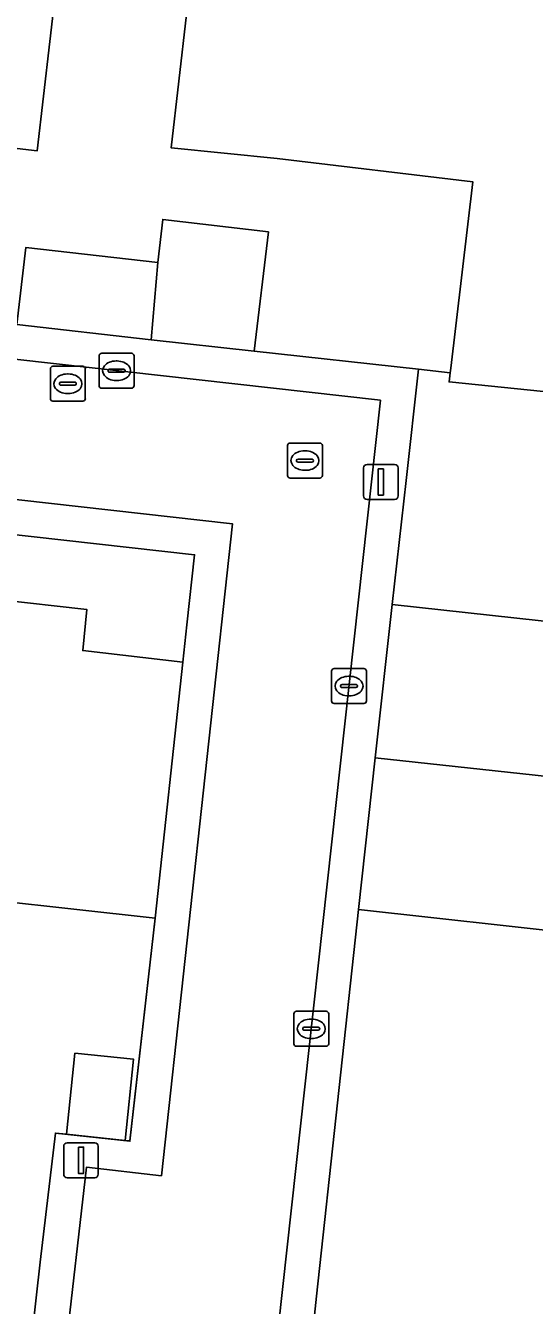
# Model space of a CAD drawing. Extents: x 162026 to 163502, y 387295 to 388169.
# Drawn here: x 162900.96 to 162915.53, y 387541.79 to 387578.41 of the extents above; entities that cross this region are included whole.
import ezdxf

# ---------------------------------------------------------------- set-up
doc = ezdxf.new("R2010")
doc.units = 0
for name, color, linetype in [('IMGEO_Brandkraan', 7, 'Continuous'), ('IMGEO_Erf', 7, 'Continuous'), ('IMGEO_Kolk', 7, 'Continuous'), ('IMGEO_Lichtmast', 7, 'Continuous'), ('IMGEO_Muur', 7, 'Continuous'), ('IMGEO_Pand', 7, 'Continuous'), ('IMGEO_Rijbaan_lokaal_open', 7, 'Continuous'), ('IMGEO_Rioolput', 7, 'Continuous'), ('IMGEO_Voetpad_open', 7, 'Continuous')]:
    doc.layers.add(name, color=color, linetype=linetype)

msp = doc.modelspace()

# ---------------------------------------------------------------- linework, layer by layer
at = {"layer": 'IMGEO_Brandkraan'}
for p, q in [((162901.669, 387567.734), (162901.669, 387568.586)), ((162901.744, 387568.66), (162902.596, 387568.66)), ((162902.67, 387568.586), (162902.67, 387567.734)), ((162901.928, 387568.154), (162901.928, 387568.166)), ((162902.366, 387568.117), (162901.968, 387568.117)), ((162901.971, 387568.203), (162902.369, 387568.203)), ((162902.157, 387568.44), (162902.182, 387568.44)), ((162902.412, 387568.166), (162902.412, 387568.154)), ((162902.18, 387567.88), (162902.155, 387567.88)), ((162902.596, 387567.66), (162901.744, 387567.66))]:
    msp.add_line(p, q, dxfattribs=at)
for points in [[(162901.669, 387567.734), (162901.669, 387568.586)], [(162901.744, 387568.66), (162902.596, 387568.66)], [(162902.67, 387568.586), (162902.67, 387567.734)], [(162902.596, 387567.66), (162901.744, 387567.66)]]:
    msp.add_lwpolyline(points, dxfattribs=at)
for centre, radius, start, end in [((162901.746, 387568.584), 0.0765, 91.552, 178.448), ((162901.746, 387568.584), 0.0765, 91.552, 178.448), ((162902.594, 387568.584), 0.0765, 1.552, 88.448), ((162902.594, 387568.584), 0.0765, 1.552, 88.448), ((162901.968, 387568.163), 0.0403, 85.8775, 175.7526), ((162901.965, 387568.153), 0.0366, 178.938, 274.7102), ((162902.369, 387568.16), 0.043, 264.8664, 352.4533), ((162902.373, 387568.165), 0.0386, 1.7309, 96.639), ((162901.746, 387567.736), 0.0765, 181.552, 268.448), ((162901.746, 387567.736), 0.0765, 181.552, 268.448), ((162902.594, 387567.736), 0.0765, 271.552, 358.448), ((162902.594, 387567.736), 0.0765, 271.552, 358.448)]:
    msp.add_arc(centre, radius, start, end, dxfattribs=at)
for centre, major_axis, ratio, start_param, end_param in [((162902.156, 387568.16), (-0.387, 0.002), 0.722429, 4.712389, 7.853982), ((162902.181, 387568.16), (-0.39, 0.002), 0.717154, 1.570796, 4.712389)]:
    msp.add_ellipse(centre, major_axis=major_axis, ratio=ratio, start_param=start_param, end_param=end_param, dxfattribs=at)
at = {"layer": 'IMGEO_Erf'}
msp.add_lwpolyline([(162900.706, 387569.856), (162900.963, 387572.055), (162904.744, 387571.624), (162904.888, 387572.861), (162907.912, 387572.502), (162907.507, 387569.096), (162912.21, 387568.572), (162911.854, 387565.391), (162911.457, 387561.848), (162917.818, 387561.145), (162918.184, 387564.674), (162918.494, 387567.662), (162913.09, 387568.212), (162913.121, 387568.471), (162913.137, 387568.608), (162913.771, 387573.933), (162908.161, 387574.6), (162905.127, 387574.912), (162905.787, 387580.644), (162905.218, 387580.711), (162902.017, 387581.085), (162901.286, 387574.821), (162896.885, 387575.335)], dxfattribs=at)
for points in [[(162905.576, 387561.266), (162905.801, 387563.265), (162883.243, 387565.795), (162883.027, 387563.766), (162882.899, 387562.619), (162882.426, 387558.309), (162885.283, 387557.998), (162885.909, 387563.58), (162890.176, 387563.098), (162892.614, 387562.823), (162892.464, 387561.254), (162894.144, 387561.075), (162895.838, 387560.895), (162896.003, 387562.455), (162898.46, 387562.179), (162902.712, 387561.701), (162902.597, 387560.527), (162905.46, 387560.194)], [(162901.815, 387546.723), (162902.13, 387546.686), (162902.37, 387549.006), (162904.05, 387548.833), (162903.81, 387546.512), (162903.947, 387546.498), (162904.668, 387552.873), (162897.763, 387553.628), (162897.028, 387547.261), (162892.678, 387547.763), (162889.449, 387548.136), (162889.019, 387544.411), (162895.377, 387543.678), (162895.039, 387540.748), (162897.97, 387540.41), (162901.043, 387540.055), (162901.38, 387543.031)], [(162909.293, 387542.059), (162908.985, 387539.15), (162914.922, 387538.498), (162915.236, 387541.403), (162921.588, 387540.717), (162922.008, 387544.605), (162916.296, 387545.248), (162916.633, 387548.319), (162916.466, 387548.368), (162916.876, 387552.409), (162910.495, 387553.117)]]:
    msp.add_lwpolyline(points, close=True, dxfattribs=at)
at = {"layer": 'IMGEO_Kolk'}
for p, q in [((162903.064, 387568.105), (162903.064, 387568.957)), ((162903.139, 387569.031), (162903.991, 387569.031)), ((162904.065, 387568.957), (162904.065, 387568.105)), ((162903.323, 387568.525), (162903.323, 387568.537)), ((162903.761, 387568.488), (162903.363, 387568.488)), ((162903.366, 387568.574), (162903.764, 387568.574)), ((162903.552, 387568.811), (162903.577, 387568.811)), ((162903.807, 387568.537), (162903.807, 387568.525)), ((162903.575, 387568.251), (162903.55, 387568.251)), ((162903.991, 387568.031), (162903.139, 387568.031)), ((162909.721, 387559.084), (162909.721, 387559.936)), ((162909.796, 387560.01), (162910.648, 387560.01)), ((162910.209, 387559.79), (162910.234, 387559.79)), ((162910.722, 387559.936), (162910.722, 387559.084)), ((162909.98, 387559.504), (162909.98, 387559.516)), ((162910.418, 387559.467), (162910.02, 387559.467)), ((162910.023, 387559.553), (162910.421, 387559.553)), ((162910.464, 387559.516), (162910.464, 387559.504)), ((162910.648, 387559.01), (162909.796, 387559.01)), ((162910.232, 387559.23), (162910.207, 387559.23)), ((162908.715, 387550.204), (162909.567, 387550.204)), ((162908.64, 387549.278), (162908.64, 387550.13)), ((162909.128, 387549.984), (162909.153, 387549.984)), ((162909.641, 387550.13), (162909.641, 387549.278)), ((162908.899, 387549.698), (162908.899, 387549.71)), ((162909.337, 387549.661), (162908.939, 387549.661)), ((162908.942, 387549.747), (162909.34, 387549.747)), ((162909.383, 387549.71), (162909.383, 387549.698)), ((162909.567, 387549.204), (162908.715, 387549.204)), ((162909.151, 387549.424), (162909.126, 387549.424))]:
    msp.add_line(p, q, dxfattribs=at)
for points in [[(162903.064, 387568.105), (162903.064, 387568.957)], [(162903.139, 387569.031), (162903.991, 387569.031)], [(162904.065, 387568.957), (162904.065, 387568.105)], [(162903.991, 387568.031), (162903.139, 387568.031)], [(162909.721, 387559.084), (162909.721, 387559.936)], [(162909.796, 387560.01), (162910.648, 387560.01)], [(162910.722, 387559.936), (162910.722, 387559.084)], [(162910.648, 387559.01), (162909.796, 387559.01)], [(162908.715, 387550.204), (162909.567, 387550.204)], [(162908.64, 387549.278), (162908.64, 387550.13)], [(162909.641, 387550.13), (162909.641, 387549.278)], [(162909.567, 387549.204), (162908.715, 387549.204)]]:
    msp.add_lwpolyline(points, dxfattribs=at)
for centre, radius, start, end in [((162903.141, 387568.955), 0.0765, 91.552, 178.448), ((162903.141, 387568.955), 0.0765, 91.552, 178.448), ((162903.989, 387568.955), 0.0765, 1.552, 88.448), ((162903.989, 387568.955), 0.0765, 1.552, 88.448), ((162903.363, 387568.534), 0.0403, 85.8775, 175.7526), ((162903.36, 387568.524), 0.0366, 178.938, 274.7102), ((162903.764, 387568.531), 0.043, 264.8664, 352.4533), ((162903.768, 387568.536), 0.0386, 1.7309, 96.639), ((162903.141, 387568.107), 0.0765, 181.552, 268.448), ((162903.141, 387568.107), 0.0765, 181.552, 268.448), ((162903.989, 387568.107), 0.0765, 271.552, 358.448), ((162903.989, 387568.107), 0.0765, 271.552, 358.448), ((162909.798, 387559.934), 0.0765, 91.552, 178.448), ((162909.798, 387559.934), 0.0765, 91.552, 178.448), ((162910.646, 387559.934), 0.0765, 1.552, 88.448), ((162910.646, 387559.934), 0.0765, 1.552, 88.448), ((162910.02, 387559.513), 0.0403, 85.8775, 175.7526), ((162910.017, 387559.503), 0.0366, 178.938, 274.7102), ((162910.421, 387559.51), 0.043, 264.8664, 352.4533), ((162910.425, 387559.515), 0.0386, 1.7309, 96.639), ((162909.798, 387559.086), 0.0765, 181.552, 268.448), ((162909.798, 387559.086), 0.0765, 181.552, 268.448), ((162910.646, 387559.086), 0.0765, 271.552, 358.448), ((162910.646, 387559.086), 0.0765, 271.552, 358.448), ((162908.717, 387550.128), 0.0765, 91.552, 178.448), ((162908.717, 387550.128), 0.0765, 91.552, 178.448), ((162909.565, 387550.128), 0.0765, 1.552, 88.448), ((162909.565, 387550.128), 0.0765, 1.552, 88.448), ((162908.939, 387549.707), 0.0403, 85.8775, 175.7526), ((162908.936, 387549.697), 0.0366, 178.938, 274.7102), ((162909.34, 387549.704), 0.043, 264.8664, 352.4533), ((162909.344, 387549.709), 0.0386, 1.7309, 96.639), ((162908.717, 387549.28), 0.0765, 181.552, 268.448), ((162908.717, 387549.28), 0.0765, 181.552, 268.448), ((162909.565, 387549.28), 0.0765, 271.552, 358.448), ((162909.565, 387549.28), 0.0765, 271.552, 358.448)]:
    msp.add_arc(centre, radius, start, end, dxfattribs=at)
for centre, major_axis, ratio, start_param, end_param in [((162903.551, 387568.531), (-0.387, 0.002), 0.722429, 4.712389, 7.853982), ((162903.576, 387568.531), (-0.39, 0.002), 0.717154, 1.570796, 4.712389), ((162910.208, 387559.51), (-0.387, 0.002), 0.722429, 4.712389, 7.853982), ((162910.233, 387559.51), (-0.39, 0.002), 0.717154, 1.570796, 4.712389), ((162909.127, 387549.704), (-0.387, 0.002), 0.722429, 4.712389, 7.853982), ((162909.152, 387549.704), (-0.39, 0.002), 0.717154, 1.570796, 4.712389)]:
    msp.add_ellipse(centre, major_axis=major_axis, ratio=ratio, start_param=start_param, end_param=end_param, dxfattribs=at)
at = {"layer": 'IMGEO_Lichtmast'}
for p, q in [((162910.639, 387564.949), (162910.639, 387565.749)), ((162910.639, 387565.749), (162910.639, 387564.949)), ((162910.739, 387565.849), (162911.529, 387565.849)), ((162911.529, 387565.849), (162910.739, 387565.849)), ((162911.629, 387565.749), (162911.629, 387564.949)), ((162911.629, 387564.949), (162911.629, 387565.749)), ((162911.529, 387564.849), (162910.739, 387564.849)), ((162910.739, 387564.849), (162911.529, 387564.849)), ((162902.05, 387545.544), (162902.05, 387546.344)), ((162902.05, 387546.344), (162902.05, 387545.544)), ((162902.15, 387546.444), (162902.94, 387546.444)), ((162902.94, 387546.444), (162902.15, 387546.444)), ((162903.04, 387546.344), (162903.04, 387545.544)), ((162903.04, 387545.544), (162903.04, 387546.344)), ((162902.94, 387545.444), (162902.15, 387545.444)), ((162902.15, 387545.444), (162902.94, 387545.444))]:
    msp.add_line(p, q, dxfattribs=at)
for points in [[(162911.059, 387565.724), (162911.209, 387565.724), (162911.209, 387564.974), (162911.059, 387564.974), (162911.059, 387565.724)], [(162902.47, 387546.319), (162902.62, 387546.319), (162902.62, 387545.569), (162902.47, 387545.569), (162902.47, 387546.319)]]:
    msp.add_lwpolyline(points, dxfattribs=at)
for centre, start, end in [((162910.739, 387565.749), 90, 180), ((162910.739, 387565.749), 90, 180), ((162911.529, 387565.749), 0, 90), ((162911.529, 387565.749), 360, 90), ((162910.739, 387564.949), 180, 270), ((162910.739, 387564.949), 180, 270), ((162911.529, 387564.949), 270, 0), ((162911.529, 387564.949), 270, 0), ((162902.15, 387546.344), 90, 180), ((162902.15, 387546.344), 90, 180), ((162902.94, 387546.344), 0, 90), ((162902.94, 387546.344), 360, 90), ((162902.15, 387545.544), 180, 270), ((162902.15, 387545.544), 180, 270), ((162902.94, 387545.544), 270, 0), ((162902.94, 387545.544), 270, 0)]:
    msp.add_arc(centre, 0.1, start, end, dxfattribs=at)
at = {"layer": 'IMGEO_Muur'}
for points in [[(162912.21, 387568.572), (162907.507, 387569.096)], [(162913.121, 387568.471), (162912.21, 387568.572)], [(162911.457, 387561.848), (162911.854, 387565.391)], [(162910.495, 387553.117), (162909.293, 387542.059)], [(162901.38, 387543.031), (162901.815, 387546.723), (162903.946, 387546.489), (162904.668, 387552.873)]]:
    msp.add_lwpolyline(points, dxfattribs=at)
at = {"layer": 'IMGEO_Pand'}
for points in [[(162906.786, 387589.318), (162902.648, 387589.757), (162900.226, 387590.014), (162900.063, 387588.565), (162898.388, 387588.745), (162896.885, 387575.335), (162901.286, 387574.821), (162902.017, 387581.085), (162905.218, 387580.711), (162905.787, 387580.644)], [(162904.744, 387571.624), (162904.555, 387569.418), (162907.507, 387569.096), (162907.912, 387572.502), (162904.888, 387572.861)], [(162904.744, 387571.624), (162900.963, 387572.055), (162900.706, 387569.856), (162904.555, 387569.418)], [(162925.289, 387564.426), (162923.829, 387564.577), (162924.123, 387567.325), (162919.021, 387567.856), (162918.996, 387567.611), (162918.494, 387567.662), (162918.184, 387564.674), (162917.818, 387561.145), (162911.457, 387561.848), (162910.973, 387557.458), (162924.364, 387556.011), (162924.556, 387557.667), (162926.043, 387557.561), (162926.298, 387559.832), (162926.343, 387560.23), (162924.898, 387560.366)], [(162905.46, 387560.194), (162902.597, 387560.527), (162902.712, 387561.701), (162898.46, 387562.179), (162896.003, 387562.455), (162895.838, 387560.895), (162894.144, 387561.075), (162892.678, 387547.763), (162897.028, 387547.261), (162897.763, 387553.628), (162904.668, 387552.873)], [(162910.495, 387553.117), (162916.876, 387552.409), (162916.466, 387548.368), (162916.633, 387548.319), (162916.296, 387545.248), (162922.008, 387544.605), (162922.026, 387544.773), (162923.146, 387544.679), (162923.441, 387547.58), (162924.938, 387547.431), (162925.404, 387551.718), (162925.666, 387554.134), (162924.17, 387554.343), (162924.364, 387556.011), (162910.973, 387557.458)], [(162902.13, 387546.686), (162903.81, 387546.512), (162904.05, 387548.833), (162902.37, 387549.006)]]:
    msp.add_lwpolyline(points, close=True, dxfattribs=at)
msp.add_lwpolyline([(162905.787, 387580.644), (162905.127, 387574.912), (162908.161, 387574.6), (162913.771, 387573.933), (162913.137, 387568.608), (162913.121, 387568.471), (162913.09, 387568.212), (162918.494, 387567.662), (162918.996, 387567.611), (162919.021, 387567.856), (162919.037, 387568.017), (162919.604, 387573.594), (162916.388, 387573.988), (162916.735, 387577.694), (162915.707, 387579.066)], dxfattribs=at)
at = {"layer": 'IMGEO_Rijbaan_lokaal_open'}
msp.add_lwpolyline([(162883.331, 387566.79), (162906.889, 387564.151), (162904.849, 387545.499), (162902.699, 387545.741), (162901.463, 387534.912), (162903.221, 387532.624), (162902.911, 387529.886), (162904.93, 387529.671), (162905.245, 387532.428), (162907.432, 387534.194), (162911.123, 387567.685), (162873.65, 387571.887)], dxfattribs=at)
at = {"layer": 'IMGEO_Rioolput'}
for p, q in [((162908.459, 387565.536), (162908.459, 387566.388)), ((162908.534, 387566.462), (162909.386, 387566.462)), ((162909.46, 387566.388), (162909.46, 387565.536)), ((162908.718, 387565.956), (162908.718, 387565.968)), ((162909.156, 387565.919), (162908.758, 387565.919)), ((162908.761, 387566.005), (162909.159, 387566.005)), ((162908.947, 387566.242), (162908.972, 387566.242)), ((162909.202, 387565.968), (162909.202, 387565.956)), ((162908.97, 387565.682), (162908.945, 387565.682)), ((162909.386, 387565.462), (162908.534, 387565.462))]:
    msp.add_line(p, q, dxfattribs=at)
for points in [[(162908.459, 387565.536), (162908.459, 387566.388)], [(162908.534, 387566.462), (162909.386, 387566.462)], [(162909.46, 387566.388), (162909.46, 387565.536)], [(162909.386, 387565.462), (162908.534, 387565.462)]]:
    msp.add_lwpolyline(points, dxfattribs=at)
for centre, radius, start, end in [((162908.536, 387566.386), 0.0765, 91.552, 178.448), ((162908.536, 387566.386), 0.0765, 91.552, 178.448), ((162909.384, 387566.386), 0.0765, 1.552, 88.448), ((162909.384, 387566.386), 0.0765, 1.552, 88.448), ((162908.758, 387565.965), 0.0403, 85.8775, 175.7526), ((162908.755, 387565.955), 0.0366, 178.938, 274.7102), ((162909.159, 387565.962), 0.043, 264.8664, 352.4533), ((162909.163, 387565.967), 0.0386, 1.7309, 96.639), ((162908.536, 387565.538), 0.0765, 181.552, 268.448), ((162908.536, 387565.538), 0.0765, 181.552, 268.448), ((162909.384, 387565.538), 0.0765, 271.552, 358.448), ((162909.384, 387565.538), 0.0765, 271.552, 358.448)]:
    msp.add_arc(centre, radius, start, end, dxfattribs=at)
for centre, major_axis, ratio, start_param, end_param in [((162908.946, 387565.962), (-0.387, 0.002), 0.722429, 4.712389, 7.853982), ((162908.971, 387565.962), (-0.39, 0.002), 0.717154, 1.570796, 4.712389)]:
    msp.add_ellipse(centre, major_axis=major_axis, ratio=ratio, start_param=start_param, end_param=end_param, dxfattribs=at)
at = {"layer": 'IMGEO_Voetpad_open'}
msp.add_lwpolyline([(162873.65, 387571.887), (162911.123, 387567.685), (162907.432, 387534.194), (162905.245, 387532.428), (162904.93, 387529.671), (162905.92, 387529.567), (162906.172, 387531.909), (162908.004, 387533.373), (162908.331, 387533.335), (162908.694, 387536.244), (162908.985, 387539.15), (162909.293, 387542.059), (162910.495, 387553.117), (162910.973, 387557.458), (162911.457, 387561.848), (162911.854, 387565.391), (162912.21, 387568.572), (162907.507, 387569.096), (162904.555, 387569.418), (162900.706, 387569.856)], dxfattribs=at)
msp.add_lwpolyline([(162883.331, 387566.79), (162883.243, 387565.795), (162905.801, 387563.265), (162905.576, 387561.266), (162905.46, 387560.194), (162904.668, 387552.873), (162903.947, 387546.498), (162903.81, 387546.512), (162902.13, 387546.686), (162901.815, 387546.723), (162901.38, 387543.031), (162901.043, 387540.055), (162900.383, 387534.296), (162900.548, 387534.263), (162900.614, 387534.179), (162902.116, 387532.286), (162901.863, 387530), (162902.911, 387529.886), (162903.221, 387532.624), (162901.463, 387534.912), (162902.699, 387545.741), (162904.849, 387545.499), (162906.889, 387564.151)], close=True, dxfattribs=at)

doc.saveas('drawing.dxf')
